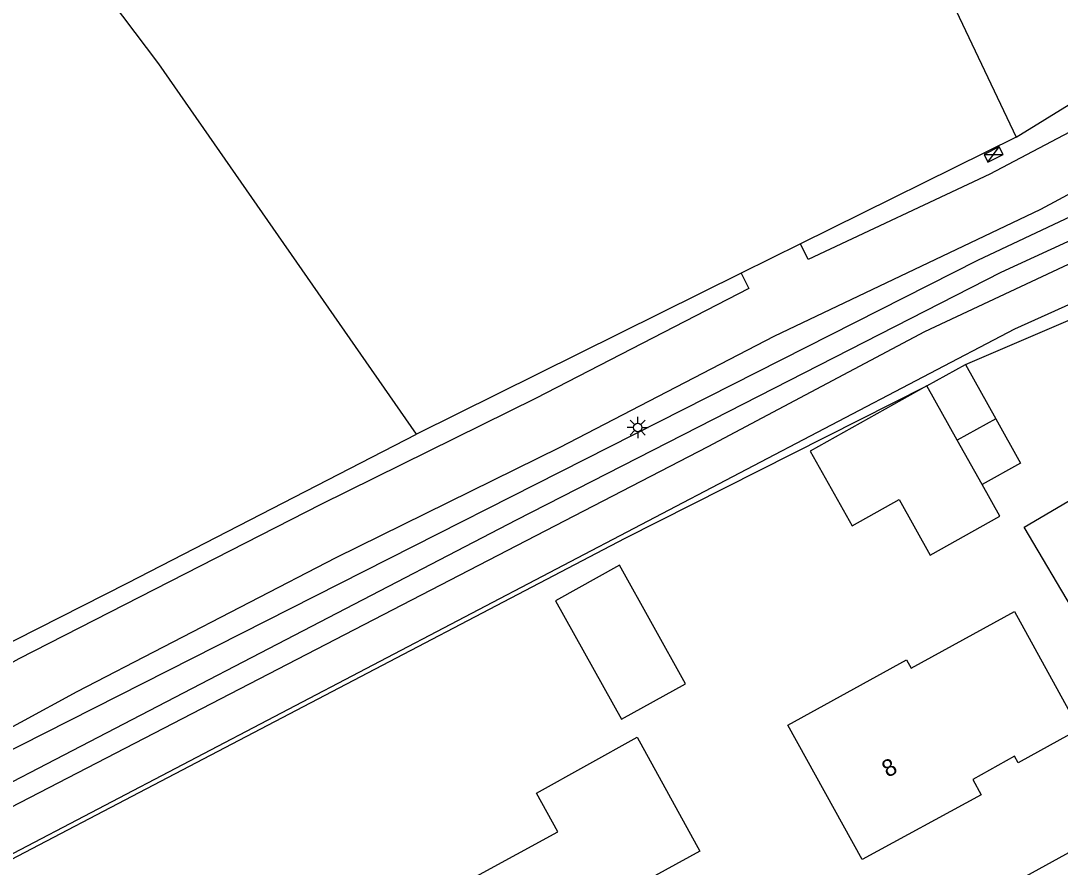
# Model space of a CAD drawing. Extents: x 136000 to 141014, y 402000 to 403500.
# Drawn here: x 137343.4 to 137404.7, y 402363 to 402412.9 of the extents above; entities that cross this region are included whole.
import ezdxf

# ---------------------------------------------------------------- set-up
doc = ezdxf.new("R2010")
doc.units = 0
for name, color, linetype in [('gg-afsc-hekwerk', 7, 'Continuous'), ('gg-anno-huisnummerreeks BGT', 7, 'Continuous'), ('gg-bbg-bijgebouw', 7, 'Continuous'), ('gg-bbg-gedigitaliseerde bijgebouw', 7, 'Continuous'), ('gg-bbg-hoofdgebouw', 7, 'Continuous'), ('gg-bbg-luifel en loopbrug', 7, 'Continuous'), ('gg-bbg-tussenscheiding', 7, 'Continuous'), ('gg-knt-verharding', 7, 'Continuous'), ('gg-kntw-bovenkant insteek waterloop', 7, 'Continuous'), ('gg-kntw-waterlijn', 7, 'Continuous'), ('gt-grn-groengrens', 7, 'Continuous'), ('gt-symb-elektrakast', 7, 'Continuous'), ('gt-symb-lichtmast', 7, 'Continuous')]:
    doc.layers.add(name, color=color, linetype=linetype)

# ---------------------------------------------------------------- blocks, each defined once
blk = doc.blocks.new('gt0-EKAST')
at = {"layer": 'gt-symb-elektrakast'}
for p, q in [((-0.501, -0.249), (0.501, 0.249)), ((-0.501, 0.249), (0.501, -0.249))]:
    blk.add_line(p, q, dxfattribs=at)
blk.add_lwpolyline([(0.501, 0.249), (-0.501, 0.249), (-0.501, -0.249), (0.501, -0.249)], close=True, dxfattribs=at)
blk = doc.blocks.new('gt0-LMAST')
at = {"layer": 'gt-symb-lichtmast'}
for p, q in [((-0.005, 0.246), (-0.005, 0.621)), ((-0.182, 0.173), (-0.447, 0.438)), ((0.172, 0.173), (0.437, 0.438)), ((-0.255, -0.004), (-0.63, -0.004)), ((-0.182, -0.181), (-0.447, -0.446)), ((-0.005, -0.254), (-0.005, -0.629)), ((0.437, -0.446), (0.172, -0.181)), ((0.245, -0.004), (0.62, -0.004))]:
    blk.add_line(p, q, dxfattribs=at)
blk.add_circle((-0.005, -0.004), 0.25, dxfattribs=at)

msp = doc.modelspace()

# ---------------------------------------------------------------- linework, layer by layer
at = {"layer": 'gg-afsc-hekwerk'}
for p, q in [((137395.651, 402419.551), (137402.082, 402406.023)), ((137366.744, 402388.514), (137351.542, 402410.355)), ((137366.744, 402388.514), (137351.542, 402410.355)), ((137402.082, 402406.023), (137405.464, 402408.109)), ((137402.082, 402406.023), (137389.37, 402399.725)), ((137402.082, 402406.023), (137389.37, 402399.725)), ((137389.37, 402399.725), (137385.875, 402397.993)), ((137389.37, 402399.725), (137385.875, 402397.993)), ((137385.875, 402397.993), (137366.744, 402388.514)), ((137385.875, 402397.993), (137366.744, 402388.514))]:
    msp.add_line(p, q, dxfattribs=at)
at = {"layer": 'gg-bbg-bijgebouw'}
msp.add_lwpolyline([(137378.814, 402371.689), (137382.589, 402373.79), (137378.698, 402380.781), (137374.923, 402378.68), (137378.814, 402371.689)], dxfattribs=at)
at = {"layer": 'gg-bbg-gedigitaliseerde bijgebouw'}
for p, q in [((137396.82, 402391.347), (137399.092, 402392.611)), ((137399.092, 402392.611), (137400.872, 402389.411)), ((137400.872, 402389.411), (137398.606, 402388.15)), ((137400.069, 402385.531), (137398.606, 402388.15))]:
    msp.add_line(p, q, dxfattribs=at)
msp.add_lwpolyline([(137396.82, 402391.347), (137389.943, 402387.506), (137392.406, 402383.095), (137395.176, 402384.642), (137397.003, 402381.37), (137401.112, 402383.664), (137400.069, 402385.531)], dxfattribs=at)
at = {"layer": 'gg-bbg-hoofdgebouw'}
for points in [[(137416.442, 402376.561), (137411.535, 402373.67), (137408.171, 402379.381), (137405.59, 402377.861), (137402.55, 402383.022), (137410.038, 402387.433)], [(137405.79, 402371.11), (137402.19, 402369.12), (137401.97, 402369.52), (137399.52, 402368.13), (137400.01, 402367.24), (137393, 402363.42), (137388.615, 402371.337), (137395.623, 402375.205), (137395.898, 402374.706), (137401.976, 402378.046), (137405.79, 402371.11)], [(137379.723, 402354.483), (137375.79, 402352.32), (137370.24, 402362.41), (137375.06, 402365.05), (137373.8, 402367.34), (137379.75, 402370.63), (137383.43, 402363.92), (137379.96, 402362.01), (137383.1, 402356.34), (137382.23, 402355.862)]]:
    msp.add_lwpolyline(points, dxfattribs=at)
at = {"layer": 'gg-bbg-luifel en loopbrug'}
msp.add_lwpolyline([(137400.872, 402389.411), (137402.331, 402386.789), (137400.069, 402385.531)], dxfattribs=at)
at = {"layer": 'gg-bbg-tussenscheiding'}
msp.add_line((137398.606, 402388.15), (137396.82, 402391.347), dxfattribs=at)
at = {"layer": 'gg-knt-verharding'}
for points in [[(137448.281, 402426.719), (137423.848, 402415.437), (137423.497, 402416.173), (137421.875, 402415.41), (137422.219, 402414.68), (137411.269, 402409.633), (137406.301, 402406.894), (137400.525, 402403.83), (137389.825, 402398.806), (137389.37, 402399.725)], [(137245.815, 402320.716), (137274.92, 402335.541), (137319.316, 402358.611), (137333.432, 402366.094), (137346.734, 402373.334), (137362.006, 402381.229), (137375.194, 402387.739), (137387.808, 402394.291), (137403.538, 402401.78), (137408.291, 402404.333), (137412.616, 402406.744), (137428.232, 402413.901), (137428.733, 402412.716), (137428.914, 402412.798)], [(137385.875, 402397.993), (137386.315, 402397.104), (137373.739, 402390.615), (137361.094, 402384.359), (137343.299, 402375.252), (137332.061, 402368.99), (137331.315, 402370.384), (137317.934, 402363.233), (137318.608, 402361.873), (137273.639, 402338.493), (137242.031, 402322.389), (137241.965, 402322.356)], [(137356.36, 402337.684), (137361.978, 402340.072), (137419.623, 402371.783), (137443.228, 402387.829)]]:
    msp.add_lwpolyline(points, dxfattribs=at)
at = {"layer": 'gg-kntw-bovenkant insteek waterloop'}
for points in [[(137268.77, 402330.73), (137340.49, 402368.68), (137399.814, 402398.766), (137429.029, 402412.544)], [(137429.985, 402407.316), (137401.987, 402394.705), (137342.543, 402363.566)]]:
    msp.add_lwpolyline(points, dxfattribs=at)
at = {"layer": 'gg-kntw-waterlijn'}
msp.add_lwpolyline([(137429.658, 402411.161), (137401.177, 402398.038), (137372.616, 402383.433), (137268.457, 402329.292), (137252.652, 402320.884), (137253.294, 402319.692), (137268.326, 402327.747), (137299.99, 402344.059), (137323.656, 402356.569), (137383.922, 402387.786), (137396.686, 402394.551), (137426.579, 402408.579), (137430.19, 402409.992)], dxfattribs=at)
at = {"layer": 'gt-grn-groengrens'}
msp.add_line((137399.092, 402392.611), (137405.564, 402395.393), dxfattribs=at)
for points in [[(137351.542, 402410.355), (137345.912, 402417.833), (137354.787, 402438.292), (137365.999, 402452.139), (137377.047, 402458.686)], [(137252.351, 402315.861), (137267.96, 402324.11), (137295.96, 402338.82), (137314.59, 402348.63), (137379.037, 402382.369), (137396.82, 402391.347)], [(137257.991, 402331.124), (137271.535, 402339.87), (137315.904, 402361.143), (137316.736, 402363.836), (137331.962, 402371.422), (137332.545, 402371.025), (137349.719, 402379.728), (137366.744, 402388.514)]]:
    msp.add_lwpolyline(points, dxfattribs=at)

# ---------------------------------------------------------------- block references
at = {"layer": 'gt-symb-elektrakast', "rotation": 26.915115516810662}
msp.add_blockref('gt0-EKAST', (137400.742, 402405.003), dxfattribs=at)
at = {"layer": 'gt-symb-lichtmast'}
msp.add_blockref('gt0-LMAST', (137379.775, 402388.9), dxfattribs=at)

# ---------------------------------------------------------------- texts
at = {"layer": 'gg-anno-huisnummerreeks BGT'}
msp.add_text('8', height=1, rotation=28.6, dxfattribs=at).set_placement((137394.509, 402368.228))

doc.saveas('drawing.dxf')
